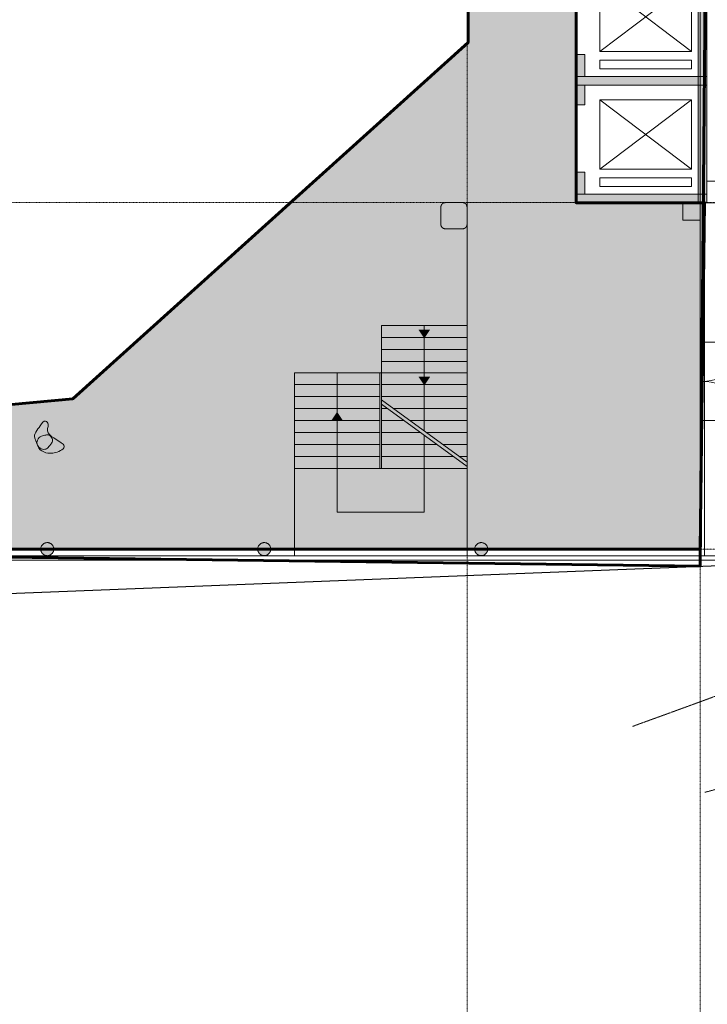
# Model space of a CAD drawing. Header units: millimetres. Extents: x -409347 to -76892, y 286088 to 1850972.
# Tile 314 of 364: x -243849 to -228075, y 1270904 to 1293501. Entities that reach past the tile are written whole.
import ezdxf

# ---------------------------------------------------------------- set-up
doc = ezdxf.new("R2010")
doc.units = ezdxf.units.MM
doc.linetypes.add('DGN Style 2', pattern=[3.08948, 1.853688, -1.235792])
doc.linetypes.add('DGN Style 4', pattern=[4.946257, 2.471584, -1.235792, 0.003089, -1.235792])
for name, color, linetype, lineweight in [('A_BU_CONCRETE_S_FILL', 7, 'Continuous', 0), ('A_BU_DOOR_S', 7, 'Continuous', 0), ('A_BU_ESC_ELE_E', 250, 'Continuous', 0), ('A_BU_FURNITURE_E', 58, 'Continuous', 0), ('A_P_ALLG_RWO_X_X', 20, 'Continuous', 30), ('A_P_ERSC_TRE_A_X', 251, 'Continuous', 0), ('A_P_ERSC_TRE_V_X', 251, 'DGN Style 2', 0), ('A_P_MOEB_FES_X_X', 125, 'Continuous', 0), ('A_P_MOEB_LOS_X_X', 9, 'Continuous', 0), ('A_P_TREPPE_TXT_A_T', 56, 'Continuous', 13), ('A_P_WAND_BET_A_X', 25, 'Continuous', 0), ('A_P_WAND_BET_V_X', 131, 'DGN Style 2', 0), ('Y_MENSCHEN (VOR GLAS)', 30, 'Continuous', 0)]:
    doc.layers.add(name, color=color, linetype=linetype, lineweight=lineweight)
doc.layers.add('A_P_ACHS_HAR_X_X', color=70, linetype='DGN Style 4', lineweight=0, transparency=0.7)
doc.layers.add('Foyers$stairs', color=7, linetype='Continuous', lineweight=0, true_color=0x000000)

# ---------------------------------------------------------------- blocks, each defined once
blk = doc.blocks.new('*U91')
at = {"layer": 'A_BU_ESC_ELE_E'}
for p, q in [((-0.678, -1.131), (0.678, 1.131)), ((0.908, -0.956), (-0.908, 0.956))]:
    blk.add_line(p, q, dxfattribs=at)
blk.add_3dface([(0.908, -0.956), (0.678, 1.131), (-0.908, 0.956), (-0.678, -1.131)], dxfattribs=at)
blk = doc.blocks.new('*U127')
at = {"layer": 'A_BU_CONCRETE_S_FILL'}
for p, q in [((-0.678, -1.131), (0.678, 1.131)), ((0.908, -0.956), (-0.908, 0.956))]:
    blk.add_line(p, q, dxfattribs=at)
blk.add_3dface([(0.908, -0.956), (0.678, 1.131), (-0.908, 0.956), (-0.678, -1.131)], dxfattribs=at)
blk = doc.blocks.new('*U279')
at = {"layer": 'A_BU_DOOR_S', "transparency": 33554559}
blk.add_line((-0.45, -0.504), (-0.45, 0.504), dxfattribs=at)
at = {"layer": 'A_BU_DOOR_S', "transparency": 33554559, "extrusion": (0, 0, -1)}
blk.add_ellipse((-0.45, -0.504), major_axis=(0, 1.008), ratio=0.892857, start_param=0, end_param=1.570796, dxfattribs=at)
blk = doc.blocks.new('*U280')
at = {"layer": 'A_BU_DOOR_S', "transparency": 33554559}
blk.add_line((-0.45, -0.504), (-0.45, 0.504), dxfattribs=at)
at = {"layer": 'A_BU_DOOR_S', "transparency": 33554559, "extrusion": (0, 0, -1)}
blk.add_ellipse((-0.45, -0.504), major_axis=(0, 1.008), ratio=0.892857, start_param=0, end_param=1.570796, dxfattribs=at)

msp = doc.modelspace()

# ---------------------------------------------------------------- hatches: boundary and pattern name
at = {"layer": 'A_BU_CONCRETE_S_FILL', "lineweight": 60, "true_color": 0x991b1e, "transparency": 33554470}
h = msp.add_hatch(color=244, dxfattribs=at)
h.dxf.hatch_style = 1
h.paths.add_polyline_path([(-255837, 1313794), (-262677, 1313794), (-262677, 1307875), (-258313, 1307875), (-257797, 1281350), (-228236, 1281350), (-228136, 1289298), (-231087, 1289298), (-231087, 1294900), (-228287, 1294900), (-228236, 1308340), (-233587, 1308324), (-233563, 1292976), (-242628, 1284801), (-248431, 1284264), (-255813, 1289777)])
at = {"layer": 'A_BU_CONCRETE_S_FILL'}
for points in [[(-228287, 1291999), (-228087, 1291999), (-228087, 1294900), (-228287, 1294900)], [(-231087, 1292199), (-231087, 1291999), (-228287, 1291999), (-228287, 1292199)], [(-231087, 1291999), (-228086, 1291999), (-228086, 1292199), (-231087, 1292199)], [(-228287, 1289298), (-228087, 1289298), (-228087, 1292199), (-228287, 1292199)], [(-230887, 1291999), (-231087, 1291999), (-231087, 1291547), (-230887, 1291547)], [(-231087, 1289298), (-228086, 1289298), (-228086, 1289498), (-231087, 1289498)], [(-228236, 1289298), (-228636, 1289298), (-228636, 1288898), (-228236, 1288898)]]:
    msp.add_hatch(color=256, dxfattribs=at).paths.add_polyline_path(points)
at = {"layer": 'A_BU_CONCRETE_S_FILL', "extrusion": (0, 0, -1)}
for points in [[(230887, 1292199), (231087, 1292199), (231087, 1292702), (230887, 1292702)], [(230887, 1289498), (231087, 1289498), (231087, 1290001), (230887, 1290001)]]:
    msp.add_hatch(color=256, dxfattribs=at).paths.add_polyline_path(points)
at = {"layer": 'A_BU_CONCRETE_S_FILL'}
h = msp.add_hatch(color=256, dxfattribs=at)
edge = h.paths.add_edge_path()
edge.add_spline(control_points=[(-234183, 1289225), (-234184, 1289222), (-234185, 1289219), (-234185, 1289216)], knot_values=[0, 0, 0, 0, 1, 1, 1, 1], degree=3, periodic=0)
edge.add_line((-234185, 1289216), (-234187, 1289199))
edge.add_line((-234187, 1289199), (-234187, 1288802))
edge.add_spline(control_points=[(-234187, 1288802), (-234187, 1288702), (-234087, 1288702)], knot_values=[0, 0, 0, 1, 1, 1], weights=[1, 0.707107, 1], degree=2, periodic=0)
edge.add_line((-234087, 1288702), (-233688, 1288702))
edge.add_line((-233688, 1288702), (-233679, 1288702))
edge.add_line((-233679, 1288702), (-233671, 1288703))
edge.add_line((-233671, 1288703), (-233662, 1288705))
edge.add_line((-233662, 1288705), (-233653, 1288708))
edge.add_line((-233653, 1288708), (-233644, 1288712))
edge.add_line((-233644, 1288712), (-233636, 1288716))
edge.add_spline(control_points=[(-233636, 1288716), (-233633, 1288718), (-233630, 1288720), (-233628, 1288722)], knot_values=[0, 0, 0, 0, 1, 1, 1, 1], degree=3, periodic=0)
edge.add_line((-233628, 1288722), (-233620, 1288728))
edge.add_line((-233620, 1288728), (-233613, 1288735))
edge.add_line((-233613, 1288735), (-233607, 1288742))
edge.add_line((-233607, 1288742), (-233601, 1288750))
edge.add_line((-233601, 1288750), (-233597, 1288759))
edge.add_line((-233597, 1288759), (-233593, 1288767))
edge.add_line((-233593, 1288767), (-233590, 1288776))
edge.add_line((-233590, 1288776), (-233588, 1288785))
edge.add_line((-233588, 1288785), (-233587, 1288793))
edge.add_line((-233587, 1288793), (-233587, 1288802))
edge.add_line((-233587, 1288802), (-233587, 1289205))
edge.add_line((-233587, 1289205), (-233587, 1289202))
edge.add_spline(control_points=[(-233587, 1289202), (-233587, 1289302), (-233687, 1289302)], knot_values=[0, 0, 0, 1, 1, 1], weights=[1, 0.707107, 1], degree=2, periodic=0)
edge.add_line((-233687, 1289302), (-234087, 1289302))
edge.add_line((-234087, 1289302), (-234095, 1289301))
edge.add_spline(control_points=[(-234095, 1289301), (-234098, 1289301), (-234101, 1289301), (-234104, 1289300)], knot_values=[0, 0, 0, 0, 1, 1, 1, 1], degree=3, periodic=0)
edge.add_spline(control_points=[(-234104, 1289300), (-234107, 1289299), (-234113, 1289298), (-234121, 1289295), (-234130, 1289292), (-234139, 1289287), (-234147, 1289281), (-234154, 1289275), (-234161, 1289268), (-234167, 1289260), (-234172, 1289252), (-234177, 1289243), (-234181, 1289234), (-234183, 1289228), (-234183, 1289225)], knot_values=[0, 0, 0, 0, 0.07803, 0.158084, 0.239923, 0.323263, 0.407782, 0.49312, 0.57889, 0.664684, 0.75009, 0.8347, 0.918123, 1, 1, 1, 1], degree=3, periodic=0)
at = {"layer": 'A_BU_CONCRETE_S_FILL', "extrusion": (0, 0, -1)}
h = msp.add_hatch(color=256, dxfattribs=at)
edge = h.paths.add_edge_path()
edge.add_spline(control_points=[(243366, 1281350), (243366, 1281500), (243216, 1281500), (243066, 1281500), (243066, 1281350), (243066, 1281200), (243216, 1281200)], knot_values=[0, 0, 0, 0.333333, 0.333333, 0.666667, 0.666667, 1, 1, 1], weights=[1, 0.707107, 1, 0.707107, 1, 0.707107, 1], degree=2, periodic=0)
edge.add_spline(control_points=[(243216, 1281200), (243366, 1281200), (243366, 1281350)], knot_values=[0, 0, 0, 1, 1, 1], weights=[1, 0.707107, 1], degree=2, periodic=0)
h = msp.add_hatch(color=256, dxfattribs=at)
edge = h.paths.add_edge_path()
edge.add_spline(control_points=[(238389, 1281350), (238389, 1281500), (238239, 1281500), (238089, 1281500), (238089, 1281350), (238089, 1281200), (238239, 1281200)], knot_values=[0, 0, 0, 0.333333, 0.333333, 0.666667, 0.666667, 1, 1, 1], weights=[1, 0.707107, 1, 0.707107, 1, 0.707107, 1], degree=2, periodic=0)
edge.add_spline(control_points=[(238239, 1281200), (238389, 1281200), (238389, 1281350)], knot_values=[0, 0, 0, 1, 1, 1], weights=[1, 0.707107, 1], degree=2, periodic=0)
h = msp.add_hatch(color=256, dxfattribs=at)
edge = h.paths.add_edge_path()
edge.add_spline(control_points=[(233412, 1281350), (233412, 1281500), (233262, 1281500), (233112, 1281500), (233112, 1281350), (233112, 1281200), (233262, 1281200)], knot_values=[0, 0, 0, 0.333333, 0.333333, 0.666667, 0.666667, 1, 1, 1], weights=[1, 0.707107, 1, 0.707107, 1, 0.707107, 1], degree=2, periodic=0)
edge.add_spline(control_points=[(233262, 1281200), (233412, 1281200), (233412, 1281350)], knot_values=[0, 0, 0, 1, 1, 1], weights=[1, 0.707107, 1], degree=2, periodic=0)
at = {"layer": 'A_P_ERSC_TRE_A_X', "linetype": 'Continuous', "extrusion": (0, 0, -1)}
msp.add_hatch(color=256, dxfattribs=at).paths.add_polyline_path([(234700, 1286385), (234567, 1286385), (234434, 1286385), (234567, 1286185)])
at = {"layer": 'A_P_TREPPE_TXT_A_T', "linetype": 'Continuous', "transparency": 33554559, "extrusion": (0, 0, -1)}
for points in [[(234700, 1285305), (234567, 1285305), (234434, 1285305), (234567, 1285105)], [(236434, 1284300), (236567, 1284500), (236700, 1284300), (236567, 1284300)]]:
    msp.add_hatch(color=256, dxfattribs=at).paths.add_polyline_path(points)
at = {"layer": 'Y_MENSCHEN (VOR GLAS)', "linetype": 'Continuous', "transparency": 33554661, "extrusion": (0, 0, -1)}
h = msp.add_hatch(color=256, dxfattribs=at)
edge = h.paths.add_edge_path()
edge.add_spline(control_points=[(243500, 1283899), (243538, 1283995), (243409, 1284119), (243277, 1284333), (243170, 1284216), (243288, 1283994), (243001, 1283874), (242761, 1283685), (243102, 1283496), (243424, 1283593), (243470, 1283821), (243500, 1283899)], knot_values=[0, 0, 0, 0, 0.14717, 0.223427, 0.264495, 0.315541, 0.530984, 0.576721, 0.696815, 0.881374, 1, 1, 1, 1], degree=3, periodic=0)
edge = h.paths.add_edge_path(flags=16)
edge.add_spline(control_points=[(243427, 1283716), (243404, 1283679), (243338, 1283631), (243224, 1283644), (243170, 1283721), (243111, 1283780), (243084, 1283857), (243122, 1283929), (243187, 1283982), (243283, 1283961), (243389, 1283942), (243468, 1283831), (243445, 1283746), (243427, 1283716)], knot_values=[0, 0, 0, 0, 0.121659, 0.207681, 0.296391, 0.37264, 0.453094, 0.504047, 0.594724, 0.666593, 0.772199, 0.899184, 1, 1, 1, 1], degree=3, periodic=0)

# ---------------------------------------------------------------- linework, layer by layer
at = {"color": 244, "lineweight": 60, "true_color": 0x991b1e}
for points in [[(-295564, 1338894), (-227736, 1338894), (-228236, 1280960), (-258297, 1281352), (-258313, 1307875), (-296007, 1308225), (-295477, 1338894)], [(-262677, 1313794), (-255837, 1313794), (-255813, 1289777), (-248431, 1284264), (-242628, 1284801), (-233563, 1292976), (-233587, 1308324), (-228236, 1308340), (-228287, 1294900), (-231087, 1294900), (-231087, 1289298), (-228136, 1289298), (-228236, 1281350), (-257797, 1281350), (-258313, 1307875), (-262677, 1307875), (-262677, 1313794)]]:
    msp.add_lwpolyline(points, dxfattribs=at)
at = {"layer": 'A_BU_CONCRETE_S_FILL', "flags": 128}
for points in [[(-228287, 1291999), (-228087, 1291999), (-228087, 1294900), (-228287, 1294900)], [(-230887, 1292199), (-231087, 1292199), (-231087, 1292702), (-230887, 1292702)], [(-231087, 1292199), (-231087, 1291999), (-228287, 1291999), (-228287, 1292199)], [(-231087, 1291999), (-228086, 1291999), (-228086, 1292199), (-231087, 1292199)], [(-228287, 1289298), (-228087, 1289298), (-228087, 1292199), (-228287, 1292199)], [(-230887, 1291999), (-231087, 1291999), (-231087, 1291547), (-230887, 1291547)], [(-230887, 1289498), (-231087, 1289498), (-231087, 1290001), (-230887, 1290001)], [(-231087, 1289298), (-228086, 1289298), (-228086, 1289498), (-231087, 1289498)], [(-228236, 1289298), (-228636, 1289298), (-228636, 1288898), (-228236, 1288898)]]:
    msp.add_lwpolyline(points, close=True, dxfattribs=at)
at = {"layer": 'A_BU_CONCRETE_S_FILL'}
for points, weights, degree, knots in [([(-234183, 1289225), (-234184, 1289222), (-234185, 1289219), (-234185, 1289216), (-234186, 1289210), (-234186, 1289205), (-234187, 1289199), (-234187, 1289066), (-234187, 1288934), (-234187, 1288802), (-234187, 1288743), (-234145, 1288702), (-234087, 1288702), (-233954, 1288702), (-233821, 1288702), (-233688, 1288702), (-233685, 1288702), (-233682, 1288702), (-233679, 1288702), (-233677, 1288703), (-233674, 1288703), (-233671, 1288703), (-233668, 1288704), (-233665, 1288705), (-233662, 1288705), (-233659, 1288706), (-233656, 1288707), (-233653, 1288708), (-233650, 1288709), (-233647, 1288711), (-233644, 1288712), (-233641, 1288713), (-233638, 1288715), (-233636, 1288716), (-233633, 1288718), (-233630, 1288720), (-233628, 1288722), (-233625, 1288724), (-233622, 1288726), (-233620, 1288728), (-233618, 1288730), (-233615, 1288733), (-233613, 1288735), (-233611, 1288737), (-233609, 1288740), (-233607, 1288742), (-233605, 1288745), (-233603, 1288748), (-233601, 1288750), (-233600, 1288753), (-233598, 1288756), (-233597, 1288759), (-233595, 1288762), (-233594, 1288764), (-233593, 1288767), (-233592, 1288770), (-233591, 1288773), (-233590, 1288776), (-233590, 1288779), (-233589, 1288782), (-233588, 1288785), (-233588, 1288788), (-233587, 1288791), (-233587, 1288793), (-233587, 1288796), (-233587, 1288799), (-233587, 1288802), (-233587, 1288936), (-233587, 1289071), (-233587, 1289205), (-233587, 1289204), (-233587, 1289203), (-233587, 1289202), (-233587, 1289260), (-233628, 1289302), (-233687, 1289302), (-233820, 1289302), (-233953, 1289302), (-234087, 1289302), (-234090, 1289301), (-234092, 1289301), (-234095, 1289301), (-234098, 1289301), (-234101, 1289301), (-234104, 1289300), (-234107, 1289299), (-234113, 1289298), (-234121, 1289295), (-234130, 1289292), (-234139, 1289287), (-234147, 1289281), (-234154, 1289275), (-234161, 1289268), (-234167, 1289260), (-234172, 1289252), (-234177, 1289243), (-234181, 1289234), (-234183, 1289228), (-234183, 1289225)], [1, 1, 1, 1, 1, 1, 1, 1, 1, 1, 0.804737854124, 0.804737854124, 1, 1, 1, 1, 1, 1, 1, 1, 1, 1, 1, 1, 1, 1, 1, 1, 1, 1, 1, 1, 1, 1, 1, 1, 1, 1, 1, 1, 1, 1, 1, 1, 1, 1, 1, 1, 1, 1, 1, 1, 1, 1, 1, 1, 1, 1, 1, 1, 1, 1, 1, 1, 1, 1, 1, 1, 1, 1, 1, 1, 1, 0.804737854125, 0.804737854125, 1, 1, 1, 1, 1, 1, 1, 1, 1, 1, 1, 1, 1, 1, 1, 1, 1, 1, 1, 1, 1, 1, 1, 1], 3, [0, 0, 0, 0, 0.066667, 0.066667, 0.066667, 0.133333, 0.133333, 0.133333, 0.2, 0.2, 0.2, 0.266667, 0.266667, 0.266667, 0.333333, 0.333333, 0.333333, 0.344444, 0.344444, 0.344444, 0.355556, 0.355556, 0.355556, 0.366667, 0.366667, 0.366667, 0.377778, 0.377778, 0.377778, 0.388889, 0.388889, 0.388889, 0.4, 0.4, 0.4, 0.466667, 0.466667, 0.466667, 0.473333, 0.473333, 0.473333, 0.48, 0.48, 0.48, 0.486667, 0.486667, 0.486667, 0.493333, 0.493333, 0.493333, 0.5, 0.5, 0.5, 0.506667, 0.506667, 0.506667, 0.513333, 0.513333, 0.513333, 0.52, 0.52, 0.52, 0.526667, 0.526667, 0.526667, 0.533333, 0.533333, 0.533333, 0.6, 0.6, 0.6, 0.666667, 0.666667, 0.666667, 0.733333, 0.733333, 0.733333, 0.8, 0.8, 0.8, 0.866667, 0.866667, 0.866667, 0.933333, 0.933333, 0.933333, 0.938535, 0.943872, 0.949328, 0.954884, 0.960519, 0.966208, 0.971926, 0.977646, 0.983339, 0.98898, 0.994542, 1, 1, 1, 1]), ([(-243366, 1281350), (-243366, 1281500), (-243216, 1281500), (-243066, 1281500), (-243066, 1281350), (-243066, 1281200), (-243216, 1281200), (-243366, 1281200), (-243366, 1281350)], [1, 0.707106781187, 1, 0.707106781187, 1, 0.707106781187, 1, 0.707106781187, 1], 2, [0, 0, 0, 0.166667, 0.166667, 0.333333, 0.333333, 0.5, 0.5, 1, 1, 1]), ([(-238389, 1281350), (-238389, 1281500), (-238239, 1281500), (-238089, 1281500), (-238089, 1281350), (-238089, 1281200), (-238239, 1281200), (-238389, 1281200), (-238389, 1281350)], [1, 0.707106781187, 1, 0.707106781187, 1, 0.707106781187, 1, 0.707106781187, 1], 2, [0, 0, 0, 0.166667, 0.166667, 0.333333, 0.333333, 0.5, 0.5, 1, 1, 1]), ([(-233412, 1281350), (-233412, 1281500), (-233262, 1281500), (-233112, 1281500), (-233112, 1281350), (-233112, 1281200), (-233262, 1281200), (-233412, 1281200), (-233412, 1281350)], [1, 0.707106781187, 1, 0.707106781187, 1, 0.707106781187, 1, 0.707106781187, 1], 2, [0, 0, 0, 0.166667, 0.166667, 0.333333, 0.333333, 0.5, 0.5, 1, 1, 1])]:
    msp.add_rational_spline(points, weights, degree=degree, knots=knots, dxfattribs=at)
msp.add_3dface([(-228437, 1292570), (-230537, 1292570), (-230537, 1292370), (-228437, 1292370)], dxfattribs=at)
at = {"layer": 'A_BU_ESC_ELE_E'}
msp.add_3dface([(-228437, 1289869), (-230537, 1289870), (-230537, 1289670), (-228437, 1289669)], dxfattribs=at)
at = {"layer": 'A_BU_FURNITURE_E', "transparency": 33554559}
for p, q in [((-227118, 1289798), (-228087, 1289798)), ((-228087, 1289298), (-227118, 1289298))]:
    msp.add_line(p, q, dxfattribs=at)
at = {"layer": 'A_P_ACHS_HAR_X_X', "ltscale": 0.000466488, "transparency": 33554477}
for p, q in [((-233587, 1348122), (-233587, 1258122)), ((-228236, 1348122), (-228236, 1258122)), ((-218489, 1289302), (-308489, 1289302)), ((-194436, 1284662), (-228135, 1275768)), ((-218489, 1281350), (-308489, 1281350))]:
    msp.add_line(p, q, dxfattribs=at)
at = {"layer": 'A_P_ALLG_RWO_X_X', "ltscale": 0.01}
msp.add_lwpolyline([(-299745, 1340273), (-299084, 1312338), (-295968, 1312345), (-296277, 1279204), (-262946, 1279288), (-262947, 1280042), (-247230, 1280212), (-224684, 1281100), (-223942, 1277761), (-223416, 1275855), (-216580, 1276717), (-198124, 1282612), (-204829, 1310223), (-209813, 1308967), (-209539, 1307618), (-225725, 1303346), (-227528, 1341854)], dxfattribs=at)
at = {"layer": 'A_P_ERSC_TRE_A_X', "linetype": 'Continuous', "transparency": 33554559}
for p, q in [((-233563, 1316594), (-233563, 1292976)), ((-233563, 1292976), (-242628, 1284801)), ((-231087, 1289298), (-231063, 1289806)), ((-233587, 1286480), (-233587, 1289302)), ((-233587, 1289302), (-231087, 1289298)), ((-235547, 1285400), (-235547, 1286480)), ((-235547, 1286480), (-233587, 1286480)), ((-237547, 1285400), (-235547, 1285400)), ((-237547, 1281200), (-237547, 1285400)), ((-242628, 1284801), (-248431, 1284264)), ((-249546, 1281200), (-237547, 1281200))]:
    msp.add_line(p, q, dxfattribs=at)
at = {"layer": 'A_P_ERSC_TRE_A_X', "transparency": 33554559}
for p, q in [((-234567, 1286205), (-234567, 1286480)), ((-234567, 1286205), (-234567, 1286480)), ((-234567, 1285930), (-234567, 1286205)), ((-234567, 1285930), (-234567, 1286205)), ((-234567, 1285655), (-234567, 1285930)), ((-234567, 1285655), (-234567, 1285930)), ((-234567, 1285400), (-234567, 1285655)), ((-234567, 1285400), (-234567, 1285655))]:
    msp.add_line(p, q, dxfattribs=at)
for points in [[(-235547, 1285400), (-235547, 1285887), (-235547, 1286480)], [(-235547, 1286480), (-234567, 1286480), (-233587, 1286480)], [(-235547, 1286480), (-234567, 1286480), (-233587, 1286480)], [(-235547, 1286480), (-234567, 1286480), (-233587, 1286480)], [(-233587, 1286480), (-233587, 1286404), (-233587, 1285400)], [(-235547, 1286205), (-234567, 1286205), (-233587, 1286205)], [(-235547, 1286205), (-234567, 1286205), (-233587, 1286205)], [(-235547, 1286205), (-234567, 1286205), (-233587, 1286205)], [(-233587, 1286205), (-234567, 1286205), (-235547, 1286205)], [(-233587, 1286205), (-234567, 1286205), (-235547, 1286205)], [(-233587, 1286205), (-234567, 1286205), (-235547, 1286205)], [(-235547, 1285930), (-234567, 1285930), (-233587, 1285930)], [(-235547, 1285930), (-234567, 1285930), (-233587, 1285930)], [(-235547, 1285930), (-234567, 1285930), (-233587, 1285930)], [(-233587, 1285930), (-234567, 1285930), (-235547, 1285930)], [(-233587, 1285930), (-234567, 1285930), (-235547, 1285930)], [(-233587, 1285930), (-234567, 1285930), (-235547, 1285930)], [(-234567, 1285930), (-234567, 1285930), (-234567, 1285930)], [(-234567, 1285930), (-234567, 1285930), (-234567, 1285930)], [(-235547, 1285655), (-234567, 1285655), (-233587, 1285655)], [(-235547, 1285655), (-234567, 1285655), (-233587, 1285655)], [(-235547, 1285655), (-234567, 1285655), (-233587, 1285655)], [(-233587, 1285655), (-234567, 1285655), (-235547, 1285655)], [(-233587, 1285655), (-234567, 1285655), (-235547, 1285655)], [(-233587, 1285655), (-234567, 1285655), (-235547, 1285655)]]:
    msp.add_open_spline(points, degree=2, dxfattribs=at)
at = {"layer": 'A_P_ERSC_TRE_V_X'}
for p, q in [((-234567, 1285125), (-234567, 1285400)), ((-234567, 1285125), (-234567, 1285400)), ((-234567, 1284850), (-234567, 1285125)), ((-234567, 1284850), (-234567, 1285125)), ((-234567, 1284575), (-234567, 1284850)), ((-234567, 1284575), (-234567, 1284850)), ((-234567, 1284300), (-234567, 1284575)), ((-234567, 1284300), (-234567, 1284575)), ((-234567, 1284064), (-234567, 1284300)), ((-234567, 1284064), (-234567, 1284300))]:
    msp.add_line(p, q, dxfattribs=at)
for points in [[(-235547, 1285400), (-234567, 1285400), (-233587, 1285400)], [(-235547, 1285400), (-234567, 1285400), (-233587, 1285400)], [(-235547, 1285400), (-234567, 1285400), (-233587, 1285400)], [(-235547, 1285125), (-234567, 1285125), (-233587, 1285125)], [(-235547, 1285125), (-234567, 1285125), (-233587, 1285125)], [(-235547, 1285125), (-234567, 1285125), (-233587, 1285125)], [(-233587, 1285125), (-234567, 1285125), (-235547, 1285125)], [(-233587, 1285125), (-234567, 1285125), (-235547, 1285125)], [(-233587, 1285125), (-234567, 1285125), (-235547, 1285125)], [(-235547, 1284850), (-234567, 1284850), (-233587, 1284850)], [(-235547, 1284850), (-234567, 1284850), (-233587, 1284850)], [(-235547, 1284850), (-234567, 1284850), (-233587, 1284850)], [(-233587, 1284850), (-234567, 1284850), (-235547, 1284850)], [(-233587, 1284850), (-234567, 1284850), (-235547, 1284850)], [(-233587, 1284850), (-234567, 1284850), (-235547, 1284850)], [(-233587, 1284575), (-234426, 1284575), (-235265, 1284575)], [(-233587, 1284575), (-234426, 1284575), (-235265, 1284575)], [(-233587, 1284575), (-234426, 1284575), (-235265, 1284575)], [(-235265, 1284575), (-234426, 1284575), (-233587, 1284575)], [(-235265, 1284575), (-234426, 1284575), (-233587, 1284575)], [(-235265, 1284575), (-234426, 1284575), (-233587, 1284575)], [(-233587, 1284300), (-234238, 1284300), (-234889, 1284300)], [(-233587, 1284300), (-234238, 1284300), (-234889, 1284300)], [(-233587, 1284300), (-234238, 1284300), (-234889, 1284300)], [(-234889, 1284300), (-234238, 1284300), (-233587, 1284300)], [(-234889, 1284300), (-234238, 1284300), (-233587, 1284300)], [(-234889, 1284300), (-234238, 1284300), (-233587, 1284300)], [(-233587, 1284025), (-234050, 1284025), (-234513, 1284025)], [(-233587, 1284025), (-234050, 1284025), (-234513, 1284025)], [(-233587, 1284025), (-234050, 1284025), (-234513, 1284025)], [(-234513, 1284025), (-234050, 1284025), (-233587, 1284025)], [(-234513, 1284025), (-234050, 1284025), (-233587, 1284025)], [(-234513, 1284025), (-234050, 1284025), (-233587, 1284025)], [(-233587, 1283750), (-233862, 1283750), (-234136, 1283750)], [(-233587, 1283750), (-233862, 1283750), (-234136, 1283750)], [(-233587, 1283750), (-233862, 1283750), (-234136, 1283750)], [(-234136, 1283750), (-233862, 1283750), (-233587, 1283750)], [(-234136, 1283750), (-233862, 1283750), (-233587, 1283750)], [(-234136, 1283750), (-233862, 1283750), (-233587, 1283750)], [(-233587, 1283475), (-233673, 1283475), (-233760, 1283475)], [(-233587, 1283475), (-233673, 1283475), (-233760, 1283475)], [(-233587, 1283475), (-233673, 1283475), (-233760, 1283475)], [(-233760, 1283475), (-233673, 1283475), (-233587, 1283475)], [(-233760, 1283475), (-233673, 1283475), (-233587, 1283475)], [(-233760, 1283475), (-233673, 1283475), (-233587, 1283475)]]:
    msp.add_open_spline(points, degree=2, dxfattribs=at)
at = {"layer": 'A_P_MOEB_FES_X_X'}
for p, q in [((-228236, 1281200), (-228236, 1302555)), ((-228136, 1302555), (-228136, 1281200))]:
    msp.add_line(p, q, dxfattribs=at)
at = {"layer": 'A_P_MOEB_LOS_X_X', "ltscale": 0.000466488}
msp.add_3dface([(-233587, 1283248), (-235547, 1284680), (-235547, 1284780), (-233587, 1283348)], dxfattribs=at)
at = {"layer": 'A_P_TREPPE_TXT_A_T', "ltscale": 0.888069, "transparency": 33554559}
msp.add_line((-234567, 1285400), (-234567, 1286280), dxfattribs=at)
at = {"layer": 'A_P_TREPPE_TXT_A_T'}
for p, q in [((-236567, 1285125), (-236567, 1285400)), ((-236567, 1284850), (-236567, 1285125)), ((-236567, 1284575), (-236567, 1284850)), ((-236567, 1284300), (-236567, 1284575)), ((-236567, 1284025), (-236567, 1284300)), ((-236567, 1283750), (-236567, 1284025)), ((-236567, 1283475), (-236567, 1283750))]:
    msp.add_line(p, q, dxfattribs=at)
at = {"layer": 'A_P_TREPPE_TXT_A_T', "ltscale": 0.888069}
for p, q in [((-234567, 1284064), (-234567, 1285200)), ((-234567, 1283200), (-234567, 1283964))]:
    msp.add_line(p, q, dxfattribs=at)
at = {"layer": 'A_P_TREPPE_TXT_A_T', "flags": 128}
msp.add_lwpolyline([(-234567, 1283200), (-234567, 1282200), (-236567, 1282200), (-236567, 1283475)], dxfattribs=at)
at = {"layer": 'A_P_WAND_BET_A_X', "ltscale": 0.01}
msp.add_3dface([(-409347, 1850972), (-87526, 1850972), (-87526, 286088), (-409347, 286088)], dxfattribs=at)
at = {"layer": 'A_P_WAND_BET_A_X'}
msp.add_3dface([(-263125, 1281100), (-263125, 1281200), (-223865, 1281200), (-223839, 1281100)], dxfattribs=at)
at = {"layer": 'A_P_WAND_BET_V_X'}
msp.add_3dface([(-393846, 1377501), (-393839, 1242491), (-110945, 1242506), (-110952, 1377516)], dxfattribs=at)
at = {"layer": 'Foyers$stairs'}
for p, q in [((-236567, 1285125), (-236567, 1285400)), ((-236567, 1284850), (-236567, 1285125)), ((-236567, 1284575), (-236567, 1284850)), ((-236567, 1284300), (-236567, 1284575)), ((-236567, 1284025), (-236567, 1284300)), ((-236567, 1283750), (-236567, 1284025)), ((-234567, 1283750), (-234567, 1283964)), ((-234567, 1283750), (-234567, 1283964)), ((-236567, 1283475), (-236567, 1283750)), ((-234567, 1283475), (-234567, 1283750)), ((-234567, 1283475), (-234567, 1283750)), ((-236567, 1283200), (-236567, 1283475)), ((-234567, 1283200), (-234567, 1283475)), ((-234567, 1283200), (-234567, 1283475)), ((-233587, 1283200), (-237547, 1283200)), ((-237547, 1283200), (-233587, 1283200)), ((-237547, 1281200), (-233587, 1281200)), ((-237547, 1281200), (-233587, 1281200))]:
    msp.add_line(p, q, dxfattribs=at)
for points in [[(-237547, 1285400), (-237547, 1282200), (-237547, 1281200)], [(-237547, 1285400), (-236567, 1285400), (-235587, 1285400)], [(-237547, 1285400), (-236567, 1285400), (-235587, 1285400)], [(-237547, 1285400), (-236567, 1285400), (-235587, 1285400)], [(-235587, 1285400), (-235587, 1283337), (-235587, 1283200)], [(-235547, 1283200), (-235547, 1283337), (-235547, 1285400)], [(-233587, 1281200), (-233587, 1282200), (-233587, 1285400)], [(-235587, 1285125), (-236567, 1285125), (-237547, 1285125)], [(-235587, 1285125), (-236567, 1285125), (-237547, 1285125)], [(-235587, 1285125), (-236567, 1285125), (-237547, 1285125)], [(-237547, 1285125), (-236567, 1285125), (-235587, 1285125)], [(-237547, 1285125), (-236567, 1285125), (-235587, 1285125)], [(-237547, 1285125), (-236567, 1285125), (-235587, 1285125)], [(-235587, 1284850), (-236567, 1284850), (-237547, 1284850)], [(-235587, 1284850), (-236567, 1284850), (-237547, 1284850)], [(-235587, 1284850), (-236567, 1284850), (-237547, 1284850)], [(-237547, 1284850), (-236567, 1284850), (-235587, 1284850)], [(-237547, 1284850), (-236567, 1284850), (-235587, 1284850)], [(-237547, 1284850), (-236567, 1284850), (-235587, 1284850)], [(-235587, 1284575), (-236567, 1284575), (-237547, 1284575)], [(-235587, 1284575), (-236567, 1284575), (-237547, 1284575)], [(-235587, 1284575), (-236567, 1284575), (-237547, 1284575)], [(-237547, 1284575), (-236567, 1284575), (-235587, 1284575)], [(-237547, 1284575), (-236567, 1284575), (-235587, 1284575)], [(-237547, 1284575), (-236567, 1284575), (-235587, 1284575)], [(-235547, 1284575), (-235475, 1284575), (-235402, 1284575)], [(-235547, 1284575), (-235475, 1284575), (-235402, 1284575)], [(-235547, 1284575), (-235475, 1284575), (-235402, 1284575)], [(-235402, 1284575), (-235475, 1284575), (-235547, 1284575)], [(-235402, 1284575), (-235475, 1284575), (-235547, 1284575)], [(-235402, 1284575), (-235475, 1284575), (-235547, 1284575)], [(-235587, 1284300), (-236567, 1284300), (-237547, 1284300)], [(-235587, 1284300), (-236567, 1284300), (-237547, 1284300)], [(-235587, 1284300), (-236567, 1284300), (-237547, 1284300)], [(-237547, 1284300), (-236567, 1284300), (-235587, 1284300)], [(-237547, 1284300), (-236567, 1284300), (-235587, 1284300)], [(-237547, 1284300), (-236567, 1284300), (-235587, 1284300)], [(-235547, 1284300), (-235286, 1284300), (-235026, 1284300)], [(-235547, 1284300), (-235286, 1284300), (-235026, 1284300)], [(-235547, 1284300), (-235286, 1284300), (-235026, 1284300)], [(-235026, 1284300), (-235286, 1284300), (-235547, 1284300)], [(-235026, 1284300), (-235286, 1284300), (-235547, 1284300)], [(-235026, 1284300), (-235286, 1284300), (-235547, 1284300)], [(-235587, 1284025), (-236567, 1284025), (-237547, 1284025)], [(-235587, 1284025), (-236567, 1284025), (-237547, 1284025)], [(-235587, 1284025), (-236567, 1284025), (-237547, 1284025)], [(-237547, 1284025), (-236567, 1284025), (-235587, 1284025)], [(-237547, 1284025), (-236567, 1284025), (-235587, 1284025)], [(-237547, 1284025), (-236567, 1284025), (-235587, 1284025)], [(-235547, 1284025), (-235098, 1284025), (-234650, 1284025)], [(-235547, 1284025), (-235098, 1284025), (-234650, 1284025)], [(-235547, 1284025), (-235098, 1284025), (-234650, 1284025)], [(-234650, 1284025), (-235098, 1284025), (-235547, 1284025)], [(-234650, 1284025), (-235098, 1284025), (-235547, 1284025)], [(-234650, 1284025), (-235098, 1284025), (-235547, 1284025)], [(-235587, 1283750), (-236567, 1283750), (-237547, 1283750)], [(-235587, 1283750), (-236567, 1283750), (-237547, 1283750)], [(-235587, 1283750), (-236567, 1283750), (-237547, 1283750)], [(-237547, 1283750), (-236567, 1283750), (-235587, 1283750)], [(-237547, 1283750), (-236567, 1283750), (-235587, 1283750)], [(-237547, 1283750), (-236567, 1283750), (-235587, 1283750)], [(-235547, 1283750), (-234910, 1283750), (-234273, 1283750)], [(-235547, 1283750), (-234910, 1283750), (-234273, 1283750)], [(-235547, 1283750), (-234910, 1283750), (-234273, 1283750)], [(-234273, 1283750), (-234910, 1283750), (-235547, 1283750)], [(-234273, 1283750), (-234910, 1283750), (-235547, 1283750)], [(-234273, 1283750), (-234910, 1283750), (-235547, 1283750)], [(-235587, 1283475), (-236567, 1283475), (-237547, 1283475)], [(-235587, 1283475), (-236567, 1283475), (-237547, 1283475)], [(-235587, 1283475), (-236567, 1283475), (-237547, 1283475)], [(-237547, 1283475), (-236567, 1283475), (-235587, 1283475)], [(-237547, 1283475), (-236567, 1283475), (-235587, 1283475)], [(-237547, 1283475), (-236567, 1283475), (-235587, 1283475)], [(-235547, 1283475), (-234722, 1283475), (-233897, 1283475)], [(-235547, 1283475), (-234722, 1283475), (-233897, 1283475)], [(-235547, 1283475), (-234722, 1283475), (-233897, 1283475)], [(-233897, 1283475), (-234722, 1283475), (-235547, 1283475)], [(-233897, 1283475), (-234722, 1283475), (-235547, 1283475)], [(-233897, 1283475), (-234722, 1283475), (-235547, 1283475)], [(-233587, 1283200), (-235567, 1283200), (-237547, 1283200)], [(-235587, 1283200), (-236567, 1283200), (-237547, 1283200)], [(-235587, 1283200), (-236567, 1283200), (-237547, 1283200)], [(-235587, 1283200), (-236567, 1283200), (-237547, 1283200)], [(-233587, 1283200), (-234567, 1283200), (-235547, 1283200)], [(-233587, 1283200), (-234567, 1283200), (-235547, 1283200)], [(-233587, 1283200), (-234567, 1283200), (-235547, 1283200)], [(-237547, 1281200), (-235567, 1281200), (-233587, 1281200)]]:
    msp.add_open_spline(points, degree=2, dxfattribs=at)
at = {"layer": 'Y_MENSCHEN (VOR GLAS)', "linetype": 'DGN Style 2', "lineweight": 13, "transparency": 33554559}
msp.add_open_spline([(-229792, 1277280), (-226581, 1278453), (-221435, 1280233), (-222558, 1283689), (-225584, 1287573), (-223014, 1290338), (-222958, 1291933), (-220671, 1293131), (-217352, 1293059)], degree=3, dxfattribs=at)
at = {"layer": 'Y_MENSCHEN (VOR GLAS)'}
for points, start_tangent, end_tangent in [([(-243500, 1283899), (-243376, 1284183), (-243253, 1284287), (-243195, 1284222), (-243212, 1284116), (-242896, 1283789), (-242828, 1283721), (-243029, 1283567), (-243406, 1283667), (-243500, 1283899)], (-0.360314, 0.932831), (-0.360314, 0.932831)), ([(-243427, 1283716), (-243322, 1283643), (-243232, 1283655), (-243166, 1283721), (-243116, 1283784), (-243095, 1283866), (-243117, 1283915), (-243195, 1283970), (-243270, 1283964), (-243376, 1283930), (-243451, 1283819), (-243427, 1283716)], (0.520957, -0.853583), (0.520957, -0.853583))]:
    msp.add_spline(points, degree=3, dxfattribs=dict(at, start_tangent=start_tangent, end_tangent=end_tangent))

# ---------------------------------------------------------------- block references
at = {"layer": 'A_BU_CONCRETE_S_FILL', "xscale": 999.9999999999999, "yscale": 999.9999999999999, "zscale": 999.9999999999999, "rotation": 263.6948148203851}
msp.add_blockref('*U127', (-229487, 1293568), dxfattribs=at)
at = {"layer": 'A_BU_DOOR_S', "transparency": 33554559, "xscale": 1000, "yscale": 1000, "zscale": 1000, "rotation": 269.9998359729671}
msp.add_blockref('*U279', (-227683, 1285649), dxfattribs=at)
at = {"layer": 'A_BU_DOOR_S', "transparency": 33554559, "extrusion": (0, 0, -1), "xscale": 1000, "yscale": 1000, "zscale": 1000, "rotation": 90.00016105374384}
msp.add_blockref('*U280', (227683, 1284749), dxfattribs=at)
at = {"layer": 'A_BU_ESC_ELE_E', "xscale": 999.9999999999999, "yscale": 999.9999999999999, "zscale": 999.9999999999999, "rotation": 263.6948148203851}
msp.add_blockref('*U91', (-229487, 1290867), dxfattribs=at)

doc.saveas('drawing.dxf')
